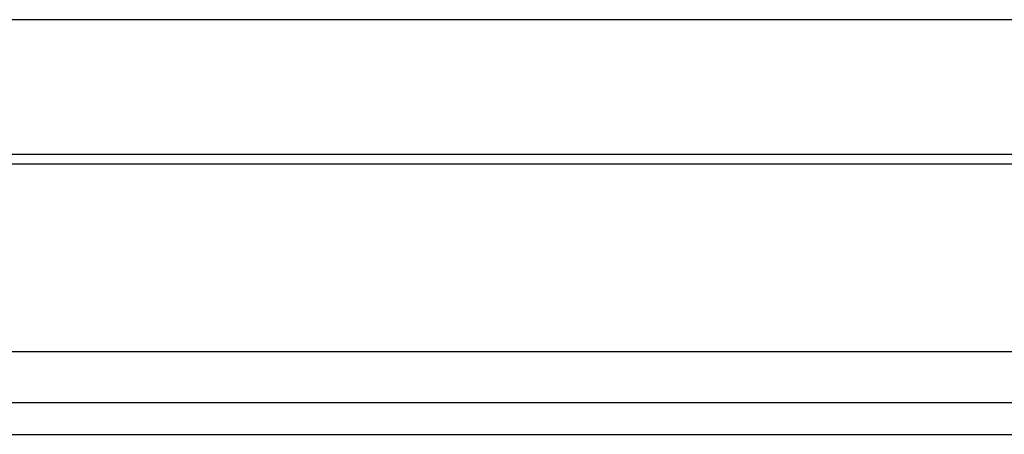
# Model space of a CAD drawing. Header units: millimetres. Extents: x -7023 to 53801, y 9849 to 33561.
# Tile 436 of 537: x 24742.66 to 24753.64, y 21923.3 to 21927.92. Entities that reach past the tile are written whole.
import ezdxf

# ---------------------------------------------------------------- set-up
doc = ezdxf.new("R2010")
doc.units = ezdxf.units.MM
doc.layers.add('IE_CCTV', color=6, linetype='Continuous')

msp = doc.modelspace()

# ---------------------------------------------------------------- linework, layer by layer
at = {"layer": 'IE_CCTV', "color": 7, "linetype": 'Continuous'}
for p, q in [((24764.472, 21927.923), (24737.432, 21927.923)), ((24737.432, 21926.424), (24764.472, 21926.424)), ((25013.301, 21926.312), (24722.021, 21926.312)), ((25013.335, 21924.219), (24722.021, 21924.219)), ((25013.479, 21923.649), (24721.844, 21923.649)), ((24721.844, 21923.298), (25013.479, 21923.298))]:
    msp.add_line(p, q, dxfattribs=at)

doc.saveas('drawing.dxf')
